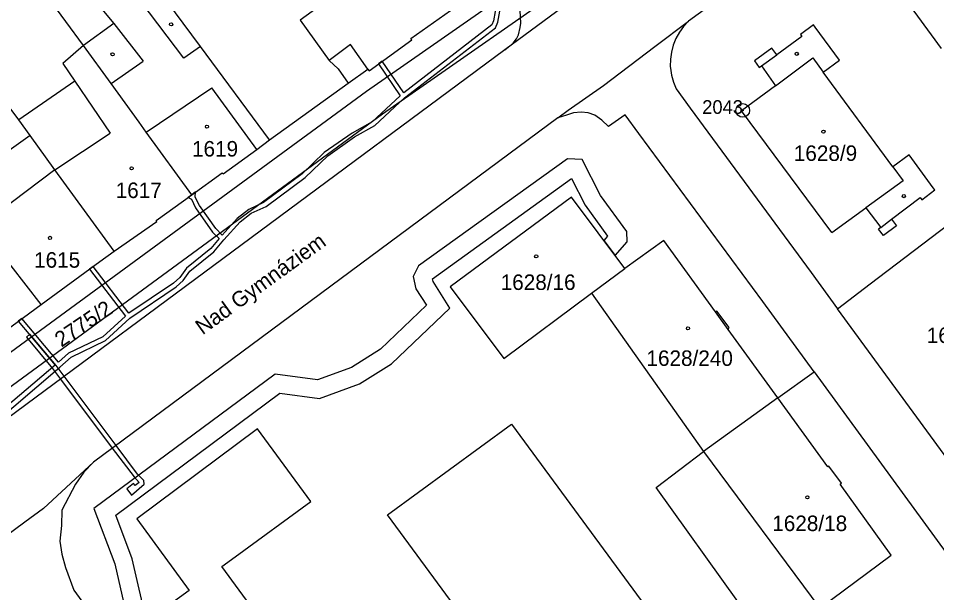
# Model space of a CAD drawing. Extents: x -644096 to -634268, y -1141430 to -1133463.
# Drawn here: x -638516.3 to -638415.6, y -1138519.6 to -1138456.6 of the extents above; entities that cross this region are included whole.
import ezdxf

# ---------------------------------------------------------------- set-up
doc = ezdxf.new("R2010")
doc.units = 0
for name, color, linetype in [('_CIVIL_CONSTRUCTION', 7, 'Continuous'), ('B_Hranice _3D', 7, 'Continuous'), ('M_Svah_Nasyp', 7, 'Continuous'), ('M_Svah_Zarez', 7, 'Continuous'), ('svrsek_osa_terminal_VRT', 7, 'Continuous'), ('svrsek_osa_VRT', 7, 'Continuous'), ('svrsek_popisy_VRT', 7, 'Continuous'), ('terminal_VRT', 7, 'Continuous')]:
    doc.layers.add(name, color=color, linetype=linetype)

msp = doc.modelspace()

# ---------------------------------------------------------------- linework, layer by layer
at = {"layer": '_CIVIL_CONSTRUCTION'}
for radius in [0.75, 0.03]:
    msp.add_circle((-638436.86, -1138466.72), radius, dxfattribs=at)
at = {"layer": 'B_Hranice _3D'}
for points in [[(-638415.54, -1138426.29), (-638426.04, -1138432.9), (-638432.59, -1138437.65), (-638439.99, -1138443.02), (-638447.69, -1138448.61), (-638453.56, -1138447.49), (-638478.12, -1138464.64), (-638528.6, -1138501.6), (-638567.56, -1138526.92), (-638579.21, -1138535.86), (-638582.34, -1138539.81), (-638592.38, -1138547.99), (-638594.27, -1138547.97), (-638598.58, -1138542.7), (-638605.51, -1138532.81), (-638608.36, -1138531.34), (-638615.38, -1138536.46)], [(-638623.67, -1138546.48), (-638608.08, -1138534.86), (-638607.55, -1138535.13), (-638600.92, -1138544.6), (-638594.71, -1138551.26), (-638591.16, -1138550.87), (-638580.18, -1138541.92), (-638577.23, -1138538.12), (-638565.78, -1138529.34), (-638526.88, -1138504.06), (-638476.38, -1138467.08), (-638452.88, -1138450.67), (-638446.97, -1138451.79), (-638424.34, -1138435.38), (-638414.56, -1138429.23)], [(-638519.38, -1138501.34), (-638511.79, -1138494.87), (-638510.55, -1138493.76), (-638506.78, -1138491.95), (-638504.08, -1138489.5), (-638499.01, -1138486.05), (-638498.25, -1138485.37), (-638497.52, -1138484.35), (-638494.87, -1138482.22), (-638493.78, -1138480.92), (-638492, -1138478.93), (-638490.8, -1138477.98), (-638489.16, -1138477.24), (-638484.87, -1138474.06), (-638482.39, -1138471.68), (-638479.44, -1138469.61), (-638477.22, -1138468.37), (-638473.96, -1138465.33), (-638463.99, -1138457.65), (-638463.73, -1138457.04), (-638462.79, -1138451.75)], [(-638463.29, -1138451.73), (-638464.21, -1138456.9), (-638464.39, -1138457.33), (-638474.06, -1138464.78), (-638476.42, -1138461.31), (-638476.82, -1138461.61), (-638474.45, -1138465.1), (-638477.52, -1138467.97), (-638479.7, -1138469.19), (-638482.77, -1138471.34), (-638485.19, -1138473.68), (-638489.42, -1138476.8), (-638491.06, -1138477.56), (-638492.34, -1138478.57), (-638493.98, -1138480.4), (-638494.68, -1138479.67), (-638496.45, -1138477.14), (-638496.92, -1138476.21), (-638496.88, -1138475.65), (-638497.31, -1138475.96), (-638497.71, -1138476.25), (-638497.35, -1138476.44), (-638496.89, -1138477.4), (-638495.02, -1138480.05), (-638494.31, -1138480.77), (-638495.23, -1138481.86), (-638497.88, -1138484.01), (-638498.63, -1138485.03), (-638499.31, -1138485.65), (-638504.19, -1138488.96), (-638508.12, -1138483.81), (-638508.52, -1138484.11), (-638504.58, -1138489.27), (-638507.06, -1138491.53), (-638510.83, -1138493.34), (-638511.92, -1138494.32), (-638515.93, -1138489.54)], [(-638452.1, -1138480.97), (-638450.88, -1138482.61), (-638449.56, -1138481.12), (-638449.59, -1138479.98), (-638452.47, -1138476.06), (-638454.47, -1138472.11), (-638456.1, -1138472.02), (-638472.42, -1138483.77), (-638473.03, -1138484.91), (-638472.72, -1138486.26), (-638471.55, -1138488.08), (-638476.62, -1138492.91), (-638479.8, -1138494.89), (-638483.5, -1138496.25), (-638488.17, -1138495.63), (-638508.05, -1138510.38), (-638505.76, -1138516.45), (-638504.03, -1138524), (-638491.4, -1138541.11), (-638469.49, -1138570.63), (-638455.35, -1138589.03), (-638451.67, -1138595.17)], [(-638470.91, -1138485.19), (-638455.66, -1138474.18), (-638454.17, -1138477.12), (-638451.69, -1138480.5), (-638452.1, -1138480.97)], [(-638406.56, -1138558.96), (-638420.74, -1138568.67), (-638447.19, -1138588.16), (-638446.04, -1138590.02), (-638450.53, -1138593.19), (-638453.69, -1138587.91), (-638466.39, -1138571.4), (-638476.15, -1138557.97), (-638489.16, -1138540.77), (-638488.8, -1138540.45), (-638489.98, -1138538.82), (-638490.35, -1138539.16), (-638502.17, -1138523.14), (-638503.84, -1138515.87), (-638505.65, -1138511.08), (-638487.63, -1138497.71), (-638483.28, -1138498.29), (-638478.92, -1138496.69), (-638475.38, -1138494.49), (-638468.98, -1138488.4), (-638470.84, -1138485.48), (-638470.91, -1138485.19)], [(-638515.93, -1138489.54), (-638516.33, -1138489.84), (-638512.3, -1138494.65), (-638519.4, -1138500.69)]]:
    msp.add_lwpolyline(points, dxfattribs=at)
msp.add_lwpolyline([(-638515.43, -1138491.57), (-638512.59, -1138495), (-638511.7, -1138496.17), (-638506.02, -1138503.75), (-638503.64, -1138506.91), (-638503.06, -1138507.5), (-638503.52, -1138507.85), (-638503.7, -1138507.63), (-638504.44, -1138508.22), (-638503.9, -1138508.9), (-638502.51, -1138507.71), (-638502.55, -1138507.31), (-638503.26, -1138506.59), (-638505.61, -1138503.45), (-638511.3, -1138495.87), (-638512.19, -1138494.68), (-638515.05, -1138491.25)], close=True, dxfattribs=at)
at = {"layer": 'M_Svah_Nasyp'}
for p, q in [((-638498.16, -1138460.99), (-638502.84, -1138454.79)), ((-638505.84, -1138457.18), (-638502.65, -1138461.31)), ((-638429.1, -1138457.33), (-638430.55, -1138458.37)), ((-638428.92, -1138457.57), (-638429.1, -1138457.33)), ((-638430.55, -1138458.37), (-638430.37, -1138458.62)), ((-638426.25, -1138461.2), (-638428.92, -1138457.57)), ((-638430.37, -1138458.62), (-638433.14, -1138460.63)), ((-638496.36, -1138459.69), (-638498.16, -1138460.99)), ((-638479.91, -1138459.48), (-638482.23, -1138461.25)), ((-638477.99, -1138462.18), (-638479.91, -1138459.48)), ((-638433.67, -1138459.89), (-638435.59, -1138461.28)), ((-638433.14, -1138460.63), (-638433.67, -1138459.89)), ((-638506.16, -1138463.75), (-638502.65, -1138461.31)), ((-638435.59, -1138461.28), (-638435.06, -1138462.02)), ((-638434.82, -1138461.84), (-638433.14, -1138460.63)), ((-638433.26, -1138464), (-638429.17, -1138460.96)), ((-638429.17, -1138460.96), (-638428.03, -1138462.51)), ((-638428.03, -1138462.51), (-638426.25, -1138461.2)), ((-638435.06, -1138462.02), (-638434.82, -1138461.84)), ((-638434.82, -1138461.84), (-638433.26, -1138464)), ((-638420.4, -1138472.89), (-638428.03, -1138462.51)), ((-638510.13, -1138463.52), (-638506.27, -1138469.22)), ((-638502.29, -1138469.09), (-638495.09, -1138464.24)), ((-638490.16, -1138471.01), (-638495.09, -1138464.24)), ((-638433.26, -1138464), (-638436.99, -1138466.77)), ((-638427.08, -1138480.1), (-638436.99, -1138466.77)), ((-638515.04, -1138469.46), (-638519.49, -1138472.64)), ((-638512.31, -1138473.21), (-638506.27, -1138469.22)), ((-638418.62, -1138471.58), (-638420.4, -1138472.89)), ((-638415.97, -1138475.19), (-638418.62, -1138471.58)), ((-638512.31, -1138473.21), (-638520.4, -1138479.32)), ((-638420.4, -1138472.89), (-638419.27, -1138474.43)), ((-638419.27, -1138474.43), (-638423.35, -1138477.39)), ((-638417.21, -1138476.5), (-638415.79, -1138475.43)), ((-638415.79, -1138475.43), (-638415.97, -1138475.19)), ((-638420.54, -1138478.64), (-638417.39, -1138476.26)), ((-638417.39, -1138476.26), (-638417.21, -1138476.5)), ((-638427.08, -1138480.1), (-638423.35, -1138477.39)), ((-638423.35, -1138477.39), (-638421.73, -1138479.54)), ((-638421.73, -1138479.54), (-638421.97, -1138479.72)), ((-638421.73, -1138479.54), (-638420.54, -1138478.64)), ((-638420, -1138479.36), (-638421.43, -1138480.44)), ((-638420.54, -1138478.64), (-638420, -1138479.36)), ((-638421.43, -1138480.44), (-638421.97, -1138479.72)), ((-638438.47, -1138490.72), (-638439.85, -1138488.81))]:
    msp.add_line(p, q, dxfattribs=at)
at = {"layer": 'M_Svah_Zarez'}
for centre in [(-638499.57, -1138457.28), (-638505.99, -1138460.56), (-638430.94, -1138460.51), (-638495.64, -1138468.5), (-638428.02, -1138469.04), (-638503.9, -1138473.07), (-638419.2, -1138476.11), (-638512.86, -1138480.69), (-638459.52, -1138482.72), (-638442.88, -1138490.61), (-638429.78, -1138509.14)]:
    msp.add_circle(centre, 0.175, dxfattribs=at)
at = {"layer": 'svrsek_osa_terminal_VRT'}
msp.add_arc((-642050.26, -1145189.6), 8802.25, 41.413152, 75.317049, dxfattribs=at)
at = {"layer": 'terminal_VRT'}
for p, q in [((-638509.17, -1138459.61), (-638520.01, -1138444.89)), ((-638427.4, -1138445.57), (-638442.8, -1138456.94)), ((-638415.06, -1138459.94), (-638419.65, -1138453.63)), ((-638462.95, -1138460.08), (-638522.75, -1138504.35)), ((-638516.29, -1138467.74), (-638519.96, -1138462.8)), ((-638488.76, -1138469.93), (-638480.15, -1138463.73)), ((-638457.14, -1138467.52), (-638508.07, -1138505.27)), ((-638453.46, -1138486.76), (-638449.8, -1138484.06)), ((-638453.46, -1138486.76), (-638441.18, -1138504.1)), ((-638359.68, -1138579.88), (-638426.47, -1138488.47)), ((-638433.02, -1138498.23), (-638429.05, -1138495.37)), ((-638429.05, -1138495.37), (-638410.94, -1138520.2)), ((-638433.02, -1138498.23), (-638441.18, -1138504.1))]:
    msp.add_line(p, q, dxfattribs=at)
for points in [[(-638482.66, -1138431.58), (-638487.61, -1138435.08), (-638480.02, -1138445.4), (-638478.34, -1138447.84), (-638484.87, -1138452.56), (-638483.05, -1138455.11), (-638485.41, -1138456.8), (-638482.23, -1138461.25), (-638481.24, -1138462.15), (-638480.15, -1138463.73)], [(-638503.69, -1138449.64), (-638506.33, -1138451.61), (-638508.82, -1138453.61), (-638505.84, -1138457.18), (-638509.17, -1138459.61)], [(-638488.76, -1138469.93), (-638496.36, -1138459.69), (-638501, -1138453.42), (-638503.69, -1138449.64)], [(-638462.95, -1138460.08), (-638462.04, -1138459.33), (-638461.68, -1138458.87), (-638461.47, -1138458.43), (-638461.28, -1138457.63), (-638461.22, -1138457.13), (-638461.28, -1138455.76), (-638461.58, -1138454.57), (-638462.08, -1138453.64), (-638463.19, -1138451.92), (-638463.29, -1138451.73)], [(-638451.3, -1138451.44), (-638459.33, -1138457.41), (-638462.95, -1138460.08)], [(-638480.15, -1138463.73), (-638477.99, -1138462.18), (-638477.86, -1138462.36), (-638473.18, -1138458.96), (-638473.26, -1138458.82), (-638468.94, -1138455.77), (-638466.21, -1138453.88)], [(-638457.14, -1138467.52), (-638456.01, -1138466.69), (-638452.15, -1138463.97), (-638446.52, -1138459.72), (-638442.8, -1138456.94)], [(-638442.8, -1138456.94), (-638443.35, -1138457.51), (-638443.82, -1138458.15), (-638444.2, -1138458.83), (-638444.5, -1138459.56), (-638444.7, -1138460.33), (-638444.81, -1138461.11), (-638444.82, -1138461.9), (-638444.81, -1138462.08), (-638444.7, -1138462.86), (-638444.48, -1138463.62), (-638444.18, -1138464.35)], [(-638509.17, -1138459.61), (-638511.46, -1138461.55), (-638510.13, -1138463.52), (-638516.29, -1138467.74)], [(-638497.31, -1138475.96), (-638502.29, -1138469.09), (-638503.08, -1138468), (-638503.85, -1138466.94), (-638506.16, -1138463.75), (-638509.17, -1138459.61)], [(-638444.18, -1138464.35), (-638442.63, -1138466.46), (-638429.38, -1138484.49), (-638426.47, -1138488.47)], [(-638429.05, -1138495.37), (-638434.68, -1138487.65), (-638448.25, -1138469.25), (-638449.76, -1138467.2), (-638451.58, -1138468.49), (-638452.31, -1138467.8), (-638453.1, -1138467.23), (-638453.81, -1138466.96), (-638454.6, -1138466.91), (-638455.45, -1138466.97), (-638456.2, -1138467.23), (-638457.14, -1138467.52)], [(-638505.8, -1138482.15), (-638512.31, -1138473.21), (-638515.04, -1138469.46), (-638516.29, -1138467.74)], [(-638497.31, -1138475.96), (-638493.96, -1138473.55), (-638493.87, -1138473.65), (-638490.16, -1138471.01), (-638488.76, -1138469.93)], [(-638513.84, -1138488.01), (-638518.78, -1138481.62), (-638520.4, -1138479.32), (-638522.13, -1138476.86), (-638525.19, -1138472.52)], [(-638505.8, -1138482.15), (-638501.12, -1138478.91), (-638501.2, -1138478.79), (-638497.31, -1138475.96)], [(-638449.8, -1138484.06), (-638455.64, -1138476.24), (-638468.95, -1138486.06), (-638463.09, -1138493.91), (-638453.46, -1138486.76)], [(-638426.47, -1138488.47), (-638422.89, -1138485.74), (-638410.43, -1138476.26)], [(-638433.02, -1138498.23), (-638438.47, -1138490.72), (-638438.34, -1138490.53), (-638439.72, -1138488.71), (-638439.85, -1138488.81), (-638445.53, -1138480.97), (-638449.8, -1138484.06)], [(-638513.84, -1138488.01), (-638507.38, -1138483.27), (-638505.8, -1138482.15)], [(-638521.93, -1138493.89), (-638520.36, -1138492.79), (-638513.84, -1138488.01)], [(-638441.18, -1138504.1), (-638428.42, -1138521.29), (-638420.58, -1138515.47), (-638426.18, -1138507.7), (-638426.05, -1138507.6), (-638427.41, -1138505.71), (-638427.55, -1138505.81), (-638433.02, -1138498.23)], [(-638474.86, -1138542.98), (-638479.05, -1138537.24), (-638478.35, -1138536.73), (-638479.74, -1138534.81), (-638480.45, -1138535.32), (-638488.38, -1138524.44), (-638487.63, -1138523.89), (-638489.06, -1138521.92), (-638489.82, -1138522.48), (-638494.01, -1138516.73), (-638492.56, -1138515.67), (-638484.25, -1138509.61), (-638490.08, -1138501.62), (-638503.32, -1138511.49), (-638497.59, -1138519.37), (-638501.84, -1138522.43), (-638482.81, -1138548.72), (-638474.86, -1138542.98)], [(-638454.3, -1138540.32), (-638475.82, -1138511.05), (-638462.23, -1138501.13), (-638440.68, -1138530.41), (-638454.3, -1138540.32)], [(-638410.94, -1138520.2), (-638428.46, -1138533.08), (-638446.35, -1138508.05), (-638441.18, -1138504.1)], [(-638508.07, -1138505.27), (-638513.56, -1138510.35), (-638515.62, -1138511.87), (-638520.72, -1138515.64), (-638521.85, -1138516.47), (-638523.93, -1138518.01)], [(-638508.07, -1138505.27), (-638509.13, -1138506.39), (-638510.04, -1138507.69), (-638511.55, -1138510.55)], [(-638511.55, -1138510.55), (-638511.6, -1138512.24), (-638511.79, -1138513.95), (-638511.56, -1138515.36), (-638511.16, -1138516.82), (-638510.23, -1138519.33), (-638506.34, -1138524.71), (-638506.03, -1138525.13), (-638486.87, -1138551.65), (-638480.34, -1138560.99), (-638467.57, -1138578.71), (-638454.83, -1138596.35), (-638442.88, -1138612.94), (-638442.07, -1138614.03), (-638434.97, -1138623.45), (-638422.89, -1138639.85), (-638415.64, -1138650.26)]]:
    msp.add_lwpolyline(points, dxfattribs=at)

# ---------------------------------------------------------------- texts
at = {"layer": '_CIVIL_CONSTRUCTION'}
msp.add_text('2043', height=1.5, dxfattribs=at).set_placement((-638441.31, -1138467.09))
at = {"layer": 'svrsek_osa_VRT'}
for s, p in [('1619', (-638497.28, -1138471.77)), ('1628/9', (-638431.27, -1138472.25)), ('1617', (-638505.65, -1138476.32)), ('1615', (-638514.6, -1138483.96)), ('1628/16', (-638463.42, -1138486.4)), ('1628/208', (-638416.68, -1138492.22)), ('1628/240', (-638447.43, -1138494.73)), ('1628/18', (-638433.63, -1138512.84))]:
    msp.add_text(s, height=1.7, dxfattribs=at).set_placement(p)
msp.add_text('2775/2', height=1.7, rotation=34, dxfattribs=at).set_placement((-638511.6, -1138492.74))
at = {"layer": 'svrsek_popisy_VRT'}
msp.add_text('Nad Gymnáziem', height=1.7, rotation=36, dxfattribs=at).set_placement((-638496.12, -1138491.38))

doc.saveas('drawing.dxf')
